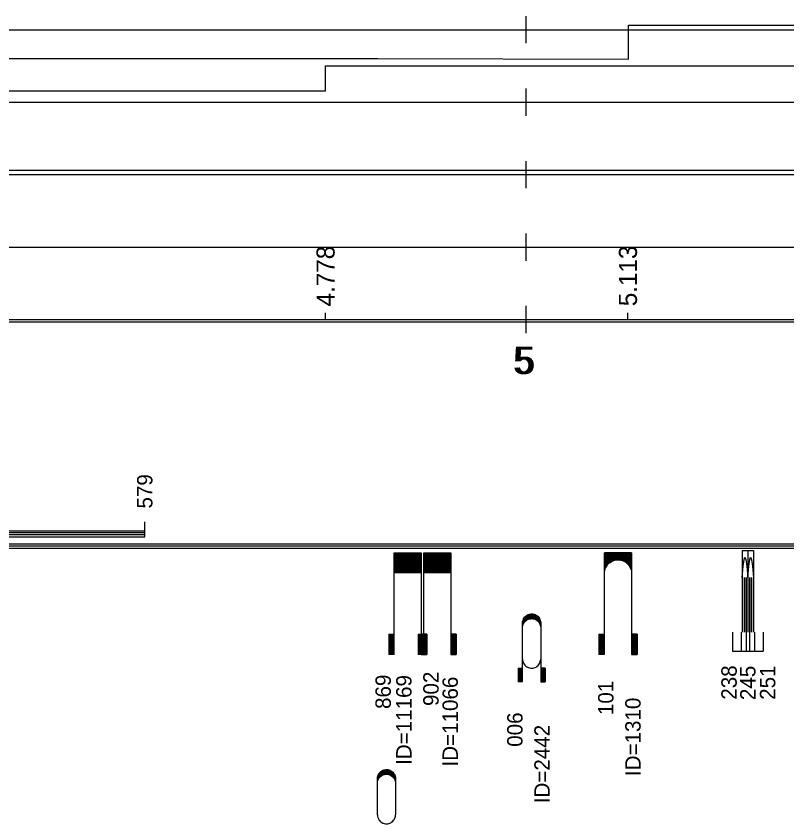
# Model space of a CAD drawing. Extents: x 2 to 10148, y 0 to 380.
# Drawn here: x 742 to 827.1, y 94.3 to 183.5 of the extents above; entities that cross this region are included whole.
import ezdxf

# ---------------------------------------------------------------- set-up
doc = ezdxf.new("R2010")
doc.units = 0
for name, color, linetype in [('CARA_S_OBJEKTY', 7, 'Continuous'), ('L_OBJEKTY_TEXT', 7, 'Continuous'), ('L_OBJEKTY_TVAR', 7, 'Continuous'), ('OBJEKTY_TEXT', 7, 'Continuous'), ('OBJEKTY_TVAR', 7, 'Continuous'), ('RYCHL_A', 7, 'Continuous'), ('RYCHL_B', 7, 'Continuous'), ('RYCHL_C', 7, 'Continuous'), ('RYCHL_RASTR', 7, 'Continuous'), ('RYCHL_STAN', 7, 'Continuous'), ('STANIC_ZMEN_V', 7, 'Continuous')]:
    doc.layers.add(name, color=color, linetype=linetype)

msp = doc.modelspace()

# ---------------------------------------------------------------- linework, layer by layer
at = {"layer": 'CARA_S_OBJEKTY'}
for p, q in [((631.22, 125.25), (1245.395, 125.25)), ((631.22, 125), (1245.395, 125)), ((631.22, 124.75), (1245.395, 124.75))]:
    msp.add_line(p, q, dxfattribs=at)
at = {"layer": 'L_OBJEKTY_TVAR'}
for p, q in [((756.163, 126), (756.163, 127.667)), ((733.693, 126.667), (756.163, 126.667)), ((733.693, 126.5), (756.163, 126.5)), ((733.693, 126.25), (756.163, 126.25)), ((733.693, 126), (756.163, 126))]:
    msp.add_line(p, q, dxfattribs=at)
at = {"layer": 'OBJEKTY_TVAR'}
for p, q in [((783.701, 124.25), (786.701, 124.25)), ((783.701, 113), (783.701, 124.25)), ((783.701, 124.17), (786.701, 124.17)), ((783.701, 124.1), (786.701, 124.1)), ((783.701, 124.02), (786.701, 124.02)), ((786.701, 124.25), (786.701, 113)), ((786.963, 124.25), (789.963, 124.25)), ((786.963, 113), (786.963, 124.25)), ((786.963, 124.17), (789.963, 124.17)), ((786.963, 124.1), (789.963, 124.1)), ((786.963, 124.02), (789.963, 124.02)), ((789.963, 124.25), (789.963, 113)), ((806.92, 113), (806.92, 124.25)), ((809.92, 124.25), (806.92, 124.25)), ((806.92, 124.17), (809.92, 124.17)), ((806.92, 124.1), (809.92, 124.1)), ((806.92, 124.02), (809.92, 124.02)), ((809.92, 124.25), (809.92, 113)), ((822.13, 124.5), (822.13, 121.5)), ((822.13, 124.5), (822.757, 124.5)), ((822.757, 124.5), (822.757, 121.5)), ((822.757, 124.5), (822.757, 121.5)), ((822.757, 124.5), (823.378, 124.5)), ((823.378, 124.5), (823.378, 121.5)), ((783.701, 123.95), (786.701, 123.95)), ((783.701, 123.87), (786.701, 123.87)), ((783.701, 123.8), (786.701, 123.8)), ((783.701, 123.72), (786.701, 123.72)), ((783.701, 123.65), (786.701, 123.65)), ((783.701, 123.57), (786.701, 123.57)), ((783.701, 123.5), (786.701, 123.5)), ((783.701, 123.42), (786.701, 123.42)), ((783.701, 123.35), (786.701, 123.35)), ((783.701, 123.27), (786.701, 123.27)), ((783.701, 123.2), (786.701, 123.2)), ((783.701, 123.12), (786.701, 123.12)), ((786.963, 123.95), (789.963, 123.95)), ((786.963, 123.87), (789.963, 123.87)), ((786.963, 123.8), (789.963, 123.8)), ((786.963, 123.72), (789.963, 123.72)), ((786.963, 123.65), (789.963, 123.65)), ((786.963, 123.57), (789.963, 123.57)), ((786.963, 123.5), (789.963, 123.5)), ((786.963, 123.42), (789.963, 123.42)), ((786.963, 123.35), (789.963, 123.35)), ((786.963, 123.27), (789.963, 123.27)), ((786.963, 123.2), (789.963, 123.2)), ((786.963, 123.12), (789.963, 123.12)), ((806.92, 123.95), (809.92, 123.95)), ((806.92, 123.87), (809.92, 123.87)), ((806.92, 123.8), (809.92, 123.8)), ((806.92, 123.72), (809.92, 123.72)), ((806.92, 123.65), (809.92, 123.65)), ((806.92, 123.57), (809.92, 123.57)), ((806.92, 123.5), (809.92, 123.5)), ((806.92, 123.42), (808.08, 123.42)), ((806.92, 123.35), (807.84, 123.35)), ((806.92, 123.27), (807.69, 123.27)), ((806.92, 123.2), (807.57, 123.2)), ((806.92, 123.12), (807.47, 123.12)), ((807.38, 123.05), (807.46, 123.12)), ((807.46, 123.12), (807.56, 123.19)), ((807.56, 123.19), (807.69, 123.27)), ((807.69, 123.27), (807.84, 123.35)), ((807.84, 123.35), (808.08, 123.42)), ((808.08, 123.42), (808.29, 123.46)), ((808.29, 123.46), (808.54, 123.46)), ((808.54, 123.46), (808.68, 123.44)), ((808.68, 123.44), (808.76, 123.42)), ((808.76, 123.42), (809.92, 123.42)), ((808.76, 123.42), (809, 123.35)), ((809, 123.35), (809.92, 123.35)), ((809, 123.35), (809.15, 123.27)), ((809.15, 123.27), (809.92, 123.27)), ((809.15, 123.27), (809.27, 123.2)), ((809.27, 123.2), (809.92, 123.2)), ((809.27, 123.2), (809.37, 123.12)), ((809.37, 123.12), (809.92, 123.12)), ((809.37, 123.12), (809.46, 123.05)), ((822.235, 122.773), (822.339, 123.513)), ((822.339, 123.513), (822.444, 123.75)), ((822.444, 123.75), (822.548, 123.513)), ((822.548, 123.513), (822.653, 122.773)), ((822.861, 122.773), (822.964, 123.513)), ((822.964, 123.513), (823.067, 123.75)), ((823.067, 123.75), (823.171, 123.513)), ((823.171, 123.513), (823.274, 122.773)), ((783.701, 123.05), (786.701, 123.05)), ((783.701, 122.97), (786.701, 122.97)), ((783.701, 122.9), (786.701, 122.9)), ((783.701, 122.82), (786.701, 122.82)), ((783.701, 122.75), (786.701, 122.75)), ((783.701, 122.67), (786.701, 122.67)), ((783.701, 122.6), (786.701, 122.6)), ((783.701, 122.52), (786.701, 122.52)), ((783.701, 122.45), (786.701, 122.45)), ((783.701, 122.37), (786.701, 122.37)), ((783.701, 122.3), (786.701, 122.3)), ((783.701, 122.22), (786.701, 122.22)), ((786.963, 123.05), (789.963, 123.05)), ((786.963, 122.97), (789.963, 122.97)), ((786.963, 122.9), (789.963, 122.9)), ((786.963, 122.82), (789.963, 122.82)), ((786.963, 122.75), (789.963, 122.75)), ((786.963, 122.67), (789.963, 122.67)), ((786.963, 122.6), (789.963, 122.6)), ((786.963, 122.52), (789.963, 122.52)), ((786.963, 122.45), (789.963, 122.45)), ((786.963, 122.37), (789.963, 122.37)), ((786.963, 122.3), (789.963, 122.3)), ((786.963, 122.22), (789.963, 122.22)), ((806.92, 123.05), (807.38, 123.05)), ((806.92, 122.97), (807.31, 122.97)), ((806.92, 122.9), (807.25, 122.9)), ((806.92, 122.82), (807.19, 122.82)), ((806.92, 122.75), (807.14, 122.75)), ((806.92, 122.67), (807.1, 122.67)), ((806.92, 122.6), (807.06, 122.6)), ((806.92, 122.52), (807.03, 122.52)), ((806.92, 122.45), (807, 122.45)), ((806.92, 122.37), (806.98, 122.37)), ((806.92, 122.3), (806.96, 122.3)), ((806.92, 122.22), (806.94, 122.22)), ((806.93, 122.11), (806.95, 122.28)), ((806.95, 122.28), (807, 122.46)), ((807, 122.46), (807.07, 122.61)), ((807.07, 122.61), (807.14, 122.75)), ((807.14, 122.75), (807.25, 122.9)), ((807.25, 122.9), (807.38, 123.05)), ((809.46, 123.05), (809.92, 123.05)), ((809.46, 123.05), (809.53, 122.97)), ((809.53, 122.97), (809.92, 122.97)), ((809.53, 122.97), (809.59, 122.9)), ((809.59, 122.9), (809.91, 122.9)), ((809.59, 122.9), (809.65, 122.82)), ((809.65, 122.82), (809.92, 122.82)), ((809.65, 122.82), (809.74, 122.67)), ((809.7, 122.75), (809.92, 122.75)), ((809.74, 122.67), (809.92, 122.67)), ((809.74, 122.67), (809.81, 122.52)), ((809.78, 122.6), (809.92, 122.6)), ((809.81, 122.52), (809.92, 122.52)), ((809.81, 122.52), (809.86, 122.37)), ((809.84, 122.45), (809.92, 122.45)), ((809.86, 122.37), (809.92, 122.37)), ((809.86, 122.37), (809.9, 122.22)), ((809.88, 122.3), (809.92, 122.3)), ((809.9, 122.22), (809.92, 122.22)), ((809.9, 122.22), (809.92, 121.97)), ((822.13, 121.5), (822.235, 122.773)), ((822.653, 122.773), (822.757, 121.5)), ((822.757, 121.5), (822.861, 122.773)), ((823.274, 122.773), (823.378, 121.5)), ((783.701, 122.15), (786.701, 122.15)), ((783.701, 122.07), (786.701, 122.07)), ((786.963, 122.15), (789.963, 122.15)), ((786.963, 122.07), (789.963, 122.07)), ((806.92, 122.15), (806.93, 122.15)), ((806.92, 121.97), (806.93, 122.11)), ((809.91, 122.15), (809.92, 122.15)), ((822.13, 121.5), (822.13, 115.5)), ((822.344, 121.5), (822.344, 115.5)), ((822.543, 121.5), (822.543, 115.5)), ((822.559, 121.5), (822.559, 115.5)), ((822.757, 121.5), (822.757, 115.5)), ((822.949, 121.5), (822.949, 115.5)), ((822.971, 121.5), (822.971, 115.5)), ((823.163, 121.5), (823.163, 115.5)), ((823.378, 121.5), (823.378, 115.5)), ((797.933, 116.81), (797.993, 116.95)), ((797.943, 116.85), (798.393, 116.85)), ((797.963, 116.9), (798.503, 116.9)), ((797.993, 116.95), (798.053, 117.06)), ((797.993, 116.95), (798.653, 116.95)), ((798.013, 117), (799.753, 117)), ((798.043, 117.05), (799.723, 117.05)), ((798.053, 117.06), (798.143, 117.18)), ((798.083, 117.1), (799.683, 117.1)), ((798.123, 117.15), (799.643, 117.15)), ((798.143, 117.18), (798.233, 117.26)), ((798.173, 117.2), (799.593, 117.2)), ((798.223, 117.25), (799.543, 117.25)), ((798.233, 117.26), (798.363, 117.35)), ((798.233, 116.74), (798.363, 116.83)), ((798.283, 117.3), (799.483, 117.3)), ((798.353, 117.35), (799.413, 117.35)), ((798.363, 117.35), (798.493, 117.42)), ((798.363, 116.83), (798.493, 116.9)), ((798.443, 117.4), (799.323, 117.4)), ((798.493, 117.42), (798.523, 117.43)), ((798.493, 116.9), (798.523, 116.91)), ((798.523, 117.43), (798.643, 117.47)), ((798.523, 116.91), (798.643, 116.95)), ((798.573, 117.45), (799.193, 117.45)), ((798.643, 117.47), (798.783, 117.49)), ((798.643, 116.95), (798.783, 116.97)), ((798.783, 117.49), (798.893, 117.5)), ((798.783, 116.97), (798.893, 116.98)), ((798.893, 117.5), (799.023, 117.49)), ((798.893, 116.98), (799.023, 116.97)), ((799.023, 117.49), (799.153, 117.46)), ((799.023, 116.97), (799.153, 116.94)), ((799.113, 116.95), (799.773, 116.95)), ((799.153, 117.46), (799.263, 117.43)), ((799.153, 116.94), (799.263, 116.9)), ((799.263, 117.43), (799.373, 117.37)), ((799.263, 116.9), (799.373, 116.85)), ((799.263, 116.9), (799.803, 116.9)), ((799.373, 117.37), (799.443, 117.32)), ((799.373, 116.85), (799.823, 116.85)), ((799.373, 116.85), (799.443, 116.8)), ((799.443, 117.32), (799.593, 117.21)), ((799.593, 117.21), (799.673, 117.11)), ((799.673, 117.11), (799.763, 116.98)), ((799.763, 116.98), (799.803, 116.89)), ((799.803, 116.89), (799.843, 116.77)), ((797.883, 116.5), (797.893, 116.65)), ((797.883, 116.55), (798.063, 116.55)), ((797.883, 110), (797.883, 116.5)), ((797.883, 116.5), (798.033, 116.5)), ((797.883, 116.45), (798.003, 116.45)), ((797.883, 116.4), (797.973, 116.4)), ((797.883, 116.35), (797.953, 116.35)), ((797.883, 116.3), (797.933, 116.3)), ((797.883, 116.25), (797.923, 116.25)), ((797.883, 116.2), (797.913, 116.2)), ((797.883, 116.15), (797.903, 116.15)), ((797.883, 115.98), (797.893, 116.13)), ((797.883, 116.1), (797.893, 116.1)), ((797.893, 116.65), (797.933, 116.81)), ((797.893, 116.65), (798.143, 116.65)), ((797.893, 116.6), (798.103, 116.6)), ((797.893, 116.13), (797.933, 116.28)), ((797.903, 116.7), (798.193, 116.7)), ((797.913, 116.75), (798.253, 116.75)), ((797.933, 116.8), (798.313, 116.8)), ((797.933, 116.28), (797.993, 116.43)), ((797.993, 116.43), (798.053, 116.53)), ((798.053, 116.53), (798.143, 116.65)), ((798.143, 116.65), (798.233, 116.74)), ((799.443, 116.8), (799.593, 116.68)), ((799.453, 116.8), (799.833, 116.8)), ((799.513, 116.75), (799.853, 116.75)), ((799.573, 116.7), (799.863, 116.7)), ((799.593, 116.68), (799.673, 116.59)), ((799.623, 116.65), (799.873, 116.65)), ((799.663, 116.6), (799.873, 116.6)), ((799.673, 116.59), (799.763, 116.46)), ((799.703, 116.55), (799.883, 116.55)), ((799.733, 116.5), (799.883, 116.5)), ((799.763, 116.46), (799.803, 116.37)), ((799.763, 116.45), (799.883, 116.45)), ((799.793, 116.4), (799.883, 116.4)), ((799.803, 116.37), (799.843, 116.24)), ((799.813, 116.35), (799.883, 116.35)), ((799.833, 116.3), (799.883, 116.3)), ((799.843, 116.77), (799.873, 116.65)), ((799.843, 116.25), (799.883, 116.25)), ((799.843, 116.24), (799.873, 116.13)), ((799.853, 116.2), (799.883, 116.2)), ((799.863, 116.15), (799.883, 116.15)), ((799.873, 116.65), (799.883, 116.56)), ((799.873, 116.13), (799.883, 116.03)), ((799.873, 116.1), (799.883, 116.1)), ((799.883, 116.56), (799.883, 116.5)), ((799.883, 116.5), (799.883, 110)), ((799.883, 116.03), (799.883, 115.98)), ((783.101, 115.25), (783.101, 113)), ((783.101, 115.25), (783.701, 115.25)), ((783.171, 115.25), (783.171, 113)), ((783.251, 115.25), (783.251, 113)), ((783.321, 115.25), (783.321, 113)), ((783.401, 115.25), (783.401, 113)), ((783.471, 115.25), (783.471, 113)), ((783.551, 115.25), (783.551, 113)), ((783.621, 115.25), (783.621, 113)), ((786.363, 115.25), (786.363, 113)), ((786.363, 115.25), (786.963, 115.25)), ((786.433, 115.25), (786.433, 113)), ((786.513, 115.25), (786.513, 113)), ((786.583, 115.25), (786.583, 113)), ((786.663, 115.25), (786.663, 113)), ((787.301, 115.25), (786.701, 115.25)), ((786.733, 115.25), (786.733, 113)), ((786.781, 115.25), (786.781, 113)), ((786.813, 115.25), (786.813, 113)), ((786.851, 115.25), (786.851, 113)), ((786.883, 115.25), (786.883, 113)), ((786.931, 115.25), (786.931, 113)), ((787.001, 115.25), (787.001, 113)), ((787.081, 115.25), (787.081, 113)), ((787.151, 115.25), (787.151, 113)), ((787.231, 115.25), (787.231, 113)), ((787.301, 115.25), (787.301, 113)), ((790.563, 115.25), (789.963, 115.25)), ((790.043, 115.25), (790.043, 113)), ((790.113, 115.25), (790.113, 113)), ((790.193, 115.25), (790.193, 113)), ((790.263, 115.25), (790.263, 113)), ((790.343, 115.25), (790.343, 113)), ((790.413, 115.25), (790.413, 113)), ((790.493, 115.25), (790.493, 113)), ((790.563, 115.25), (790.563, 113)), ((806.32, 115.25), (806.92, 115.25)), ((806.32, 115.25), (806.32, 113)), ((806.39, 115.25), (806.39, 113)), ((806.47, 115.25), (806.47, 113)), ((806.54, 115.25), (806.54, 113)), ((806.62, 115.25), (806.62, 113)), ((806.69, 115.25), (806.69, 113)), ((806.77, 115.25), (806.77, 113)), ((806.84, 115.25), (806.84, 113)), ((810.52, 115.25), (809.92, 115.25)), ((810, 115.25), (810, 113)), ((810.07, 115.25), (810.07, 113)), ((810.15, 115.25), (810.15, 113)), ((810.22, 115.25), (810.22, 113)), ((810.3, 115.25), (810.3, 113)), ((810.37, 115.25), (810.37, 113)), ((810.45, 115.25), (810.45, 113)), ((810.52, 115.25), (810.52, 113)), ((821.059, 115.5), (821.059, 113.4)), ((822.007, 115.5), (822.007, 113.4)), ((822.559, 115.5), (822.559, 113.4)), ((822.949, 115.5), (822.949, 113.4)), ((823.507, 115.5), (823.507, 113.4)), ((824.449, 115.5), (824.449, 113.4)), ((821.059, 113.4), (822.559, 113.4)), ((822.007, 113.4), (823.507, 113.4)), ((822.949, 113.4), (824.449, 113.4)), ((783.701, 113), (783.101, 113)), ((786.963, 113), (786.363, 113)), ((786.701, 113), (787.301, 113)), ((789.963, 113), (790.563, 113)), ((797.883, 112.5), (797.893, 112.35)), ((799.873, 112.35), (799.883, 112.45)), ((799.883, 112.45), (799.883, 112.5)), ((806.92, 113), (806.32, 113)), ((809.92, 113), (810.52, 113)), ((797.383, 111.5), (797.883, 111.5)), ((797.383, 111.5), (797.383, 110)), ((797.433, 111.5), (797.433, 110)), ((797.483, 111.5), (797.483, 110)), ((797.533, 111.5), (797.533, 110)), ((797.583, 111.5), (797.583, 110)), ((797.633, 111.5), (797.633, 110)), ((797.683, 111.5), (797.683, 110)), ((797.733, 111.5), (797.733, 110)), ((797.783, 111.5), (797.783, 110)), ((797.833, 111.5), (797.833, 110)), ((797.893, 112.35), (797.933, 112.2)), ((797.933, 112.2), (797.993, 112.05)), ((797.993, 112.05), (798.053, 111.95)), ((798.053, 111.95), (798.143, 111.83)), ((798.143, 111.83), (798.233, 111.74)), ((798.233, 111.74), (798.363, 111.65)), ((798.363, 111.65), (798.493, 111.58)), ((798.493, 111.58), (798.523, 111.57)), ((798.523, 111.57), (798.643, 111.53)), ((798.643, 111.53), (798.783, 111.51)), ((798.783, 111.51), (798.893, 111.5)), ((798.893, 111.5), (799.023, 111.51)), ((799.023, 111.51), (799.153, 111.54)), ((799.153, 111.54), (799.263, 111.58)), ((799.263, 111.58), (799.373, 111.63)), ((799.373, 111.63), (799.443, 111.68)), ((799.443, 111.68), (799.593, 111.8)), ((799.593, 111.8), (799.673, 111.9)), ((799.673, 111.9), (799.763, 112.02)), ((799.763, 112.02), (799.803, 112.11)), ((799.803, 112.11), (799.843, 112.24)), ((799.843, 112.24), (799.873, 112.35)), ((800.383, 111.5), (799.883, 111.5)), ((799.933, 111.5), (799.933, 110)), ((799.983, 111.5), (799.983, 110)), ((800.033, 111.5), (800.033, 110)), ((800.083, 111.5), (800.083, 110)), ((800.133, 111.5), (800.133, 110)), ((800.183, 111.5), (800.183, 110)), ((800.233, 111.5), (800.233, 110)), ((800.283, 111.5), (800.283, 110)), ((800.333, 111.5), (800.333, 110)), ((800.383, 111.5), (800.383, 110)), ((797.883, 110), (797.383, 110)), ((799.883, 110), (800.383, 110)), ((782.026, 99.877), (782.116, 99.997)), ((782.056, 99.917), (783.656, 99.917)), ((782.096, 99.967), (783.616, 99.967)), ((782.116, 99.997), (782.206, 100.077)), ((782.146, 100.017), (783.566, 100.017)), ((782.196, 100.067), (783.516, 100.067)), ((782.206, 100.077), (782.336, 100.167)), ((782.256, 100.117), (783.456, 100.117)), ((782.326, 100.167), (783.386, 100.167)), ((782.336, 100.167), (782.466, 100.237)), ((782.416, 100.217), (783.296, 100.217)), ((782.466, 100.237), (782.496, 100.247)), ((782.496, 100.247), (782.616, 100.287)), ((782.546, 100.267), (783.166, 100.267)), ((782.616, 100.287), (782.756, 100.307)), ((782.756, 100.307), (782.866, 100.317)), ((782.866, 100.317), (782.996, 100.307)), ((782.996, 100.307), (783.126, 100.277)), ((783.126, 100.277), (783.236, 100.247)), ((783.236, 100.247), (783.346, 100.187)), ((783.346, 100.187), (783.416, 100.137)), ((783.416, 100.137), (783.566, 100.027)), ((783.566, 100.027), (783.646, 99.927)), ((783.646, 99.927), (783.736, 99.797)), ((781.856, 99.317), (781.866, 99.467)), ((781.856, 99.367), (782.036, 99.367)), ((781.856, 95.317), (781.856, 99.317)), ((781.856, 99.317), (782.006, 99.317)), ((781.856, 99.267), (781.976, 99.267)), ((781.856, 99.217), (781.946, 99.217)), ((781.856, 99.167), (781.926, 99.167)), ((781.856, 99.117), (781.906, 99.117)), ((781.856, 99.067), (781.896, 99.067)), ((781.856, 99.017), (781.886, 99.017)), ((781.866, 99.467), (781.906, 99.627)), ((781.866, 99.467), (782.116, 99.467)), ((781.866, 99.417), (782.076, 99.417)), ((781.866, 98.947), (781.906, 99.097)), ((781.876, 99.517), (782.166, 99.517)), ((781.886, 99.567), (782.226, 99.567)), ((781.906, 99.627), (781.966, 99.767)), ((781.906, 99.617), (782.286, 99.617)), ((781.906, 99.097), (781.966, 99.247)), ((781.916, 99.667), (782.366, 99.667)), ((781.936, 99.717), (782.476, 99.717)), ((781.966, 99.767), (782.026, 99.877)), ((781.966, 99.767), (782.626, 99.767)), ((781.966, 99.247), (782.026, 99.347)), ((781.986, 99.817), (783.726, 99.817)), ((782.016, 99.867), (783.696, 99.867)), ((782.026, 99.347), (782.116, 99.467)), ((782.116, 99.467), (782.206, 99.557)), ((782.206, 99.557), (782.336, 99.647)), ((782.336, 99.647), (782.466, 99.717)), ((782.466, 99.717), (782.496, 99.727)), ((782.496, 99.727), (782.616, 99.767)), ((782.616, 99.767), (782.756, 99.787)), ((782.756, 99.787), (782.866, 99.797)), ((782.866, 99.797), (782.996, 99.787)), ((782.996, 99.787), (783.126, 99.757)), ((783.086, 99.767), (783.746, 99.767)), ((783.126, 99.757), (783.236, 99.717)), ((783.236, 99.717), (783.776, 99.717)), ((783.236, 99.717), (783.346, 99.667)), ((783.346, 99.667), (783.796, 99.667)), ((783.346, 99.667), (783.416, 99.617)), ((783.416, 99.617), (783.566, 99.497)), ((783.426, 99.617), (783.806, 99.617)), ((783.486, 99.567), (783.826, 99.567)), ((783.546, 99.517), (783.836, 99.517)), ((783.566, 99.497), (783.646, 99.407)), ((783.596, 99.467), (783.846, 99.467)), ((783.636, 99.417), (783.846, 99.417)), ((783.646, 99.407), (783.736, 99.277)), ((783.676, 99.367), (783.856, 99.367)), ((783.706, 99.317), (783.856, 99.317)), ((783.736, 99.797), (783.776, 99.707)), ((783.736, 99.277), (783.776, 99.187)), ((783.736, 99.267), (783.856, 99.267)), ((783.766, 99.217), (783.856, 99.217)), ((783.776, 99.707), (783.816, 99.587)), ((783.776, 99.187), (783.816, 99.057)), ((783.786, 99.167), (783.856, 99.167)), ((783.806, 99.117), (783.856, 99.117)), ((783.816, 99.587), (783.846, 99.467)), ((783.816, 99.067), (783.856, 99.067)), ((783.816, 99.057), (783.846, 98.947)), ((783.826, 99.017), (783.856, 99.017)), ((783.846, 99.467), (783.856, 99.377)), ((783.856, 99.377), (783.856, 99.317)), ((783.856, 99.317), (783.856, 95.317)), ((781.856, 98.967), (781.876, 98.967)), ((781.856, 98.797), (781.866, 98.947)), ((781.856, 98.917), (781.866, 98.917)), ((783.836, 98.967), (783.856, 98.967)), ((783.846, 98.947), (783.856, 98.847)), ((783.846, 98.917), (783.856, 98.917)), ((783.856, 98.847), (783.856, 98.797)), ((781.856, 95.317), (781.866, 95.167)), ((781.866, 95.167), (781.906, 95.017)), ((781.906, 95.017), (781.966, 94.867)), ((781.966, 94.867), (782.026, 94.767)), ((782.026, 94.767), (782.116, 94.647)), ((782.116, 94.647), (782.206, 94.557)), ((782.206, 94.557), (782.336, 94.467)), ((783.416, 94.497), (783.566, 94.617)), ((783.566, 94.617), (783.646, 94.717)), ((783.646, 94.717), (783.736, 94.837)), ((783.736, 94.837), (783.776, 94.927)), ((783.776, 94.927), (783.816, 95.057)), ((783.816, 95.057), (783.846, 95.167)), ((783.846, 95.167), (783.856, 95.267)), ((783.856, 95.267), (783.856, 95.317)), ((782.336, 94.467), (782.466, 94.397)), ((782.466, 94.397), (782.496, 94.387)), ((782.496, 94.387), (782.616, 94.347)), ((782.616, 94.347), (782.756, 94.327)), ((782.756, 94.327), (782.866, 94.317)), ((782.866, 94.317), (782.996, 94.327)), ((782.996, 94.327), (783.126, 94.357)), ((783.126, 94.357), (783.236, 94.397)), ((783.236, 94.397), (783.346, 94.447)), ((783.346, 94.447), (783.416, 94.497))]:
    msp.add_line(p, q, dxfattribs=at)
at = {"layer": 'RYCHL_A'}
msp.add_line((683.288, 166.5), (959.888, 166.5), dxfattribs=at)
at = {"layer": 'RYCHL_B'}
for p, q in [((776.128, 175.25), (776.128, 178)), ((776.128, 178), (967.192, 178)), ((626.704, 175.25), (776.128, 175.25))]:
    msp.add_line(p, q, dxfattribs=at)
at = {"layer": 'RYCHL_C'}
for p, q in [((809.568, 178.75), (809.568, 182.5)), ((809.568, 182.5), (967.942, 182.5)), ((727.969, 178.828), (781.853, 178.829)), ((781.853, 178.829), (809.568, 178.75))]:
    msp.add_line(p, q, dxfattribs=at)
at = {"layer": 'RYCHL_RASTR'}
for p, q in [((798.288, 180.5), (798.288, 183.5)), ((631.22, 182), (1245.395, 182)), ((798.288, 172.5), (798.288, 175.5)), ((631.22, 174), (1245.395, 174)), ((798.288, 164.5), (798.288, 167.5)), ((631.22, 166), (1245.395, 166)), ((798.288, 156.5), (798.288, 159.5)), ((631.22, 158), (1245.395, 158)), ((798.288, 148.5), (798.288, 151.5)), ((631.22, 150), (1245.395, 150)), ((631.22, 149.75), (1245.395, 149.75))]:
    msp.add_line(p, q, dxfattribs=at)
at = {"layer": 'STANIC_ZMEN_V'}
for p, q in [((776.128, 150), (776.128, 150.75)), ((809.516, 150), (809.516, 150.75))]:
    msp.add_line(p, q, dxfattribs=at)

# ---------------------------------------------------------------- texts
at = {"layer": 'L_OBJEKTY_TEXT'}
msp.add_text('579', height=1.7, rotation=90, dxfattribs=at).set_placement((757.013, 129.133))
at = {"layer": 'OBJEKTY_TEXT'}
for s, p in [('238', (821.531, 108.023)), ('245', (823.607, 107.98)), ('251', (825.791, 108.009)), ('869', (783.337, 107.003)), ('ID=11169', (785.622, 100.825)), ('902', (788.616, 107.33)), ('ID=11066', (790.738, 100.646)), ('101', (807.92, 106.325)), ('ID=1310', (810.92, 99.592)), ('006', (797.883, 102.825)), ('ID=2442', (800.883, 96.592))]:
    msp.add_text(s, height=1.7, rotation=90, dxfattribs=at).set_placement(p)
at = {"layer": 'RYCHL_STAN'}
for p in [(796.818, 144), (797.068, 144)]:
    msp.add_text('5', height=3, dxfattribs=at).set_placement(p)
at = {"layer": 'STANIC_ZMEN_V'}
for s, p in [('4.778', (777.128, 151.45)), ('5.113', (810.516, 151.472))]:
    msp.add_text(s, height=2, rotation=90, dxfattribs=at).set_placement(p)

doc.saveas('drawing.dxf')
